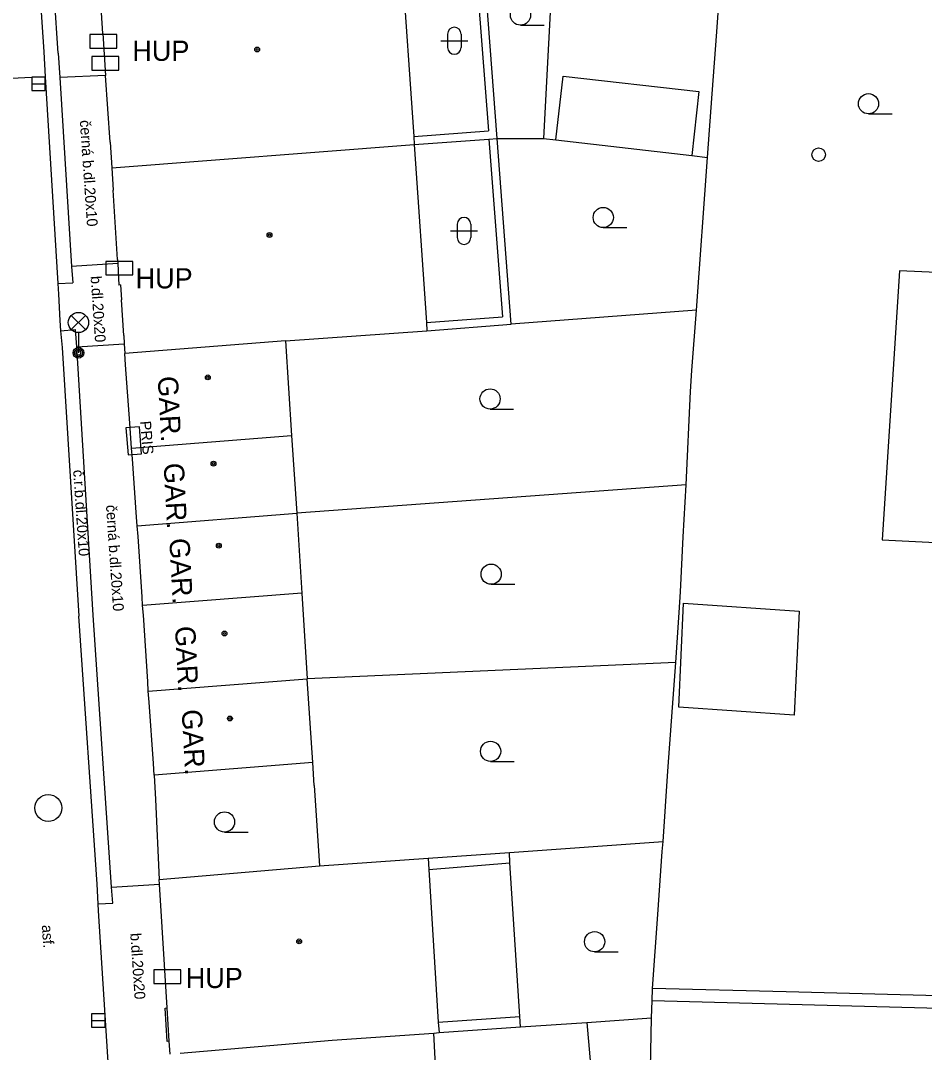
# Model space of a CAD drawing. Extents: x -596229 to -595156, y -1161237 to -1159376.
# Drawn here: x -595617.71 to -595584.19, y -1161008.44 to -1160970.18 of the extents above; entities that cross this region are included whole.
import ezdxf

# ---------------------------------------------------------------- set-up
doc = ezdxf.new("R2010")
doc.units = 0
for name, color, linetype in [('DOP - kresba z DSPS bez souradnic', 7, 'Continuous'), ('DOP - rozhrani ploch obecne', 7, 'Continuous'), ('Level 24', 7, 'Continuous'), ('Level 27', 7, 'Continuous'), ('Level 28', 7, 'Continuous'), ('Level 33', 7, 'Continuous'), ('Level 36', 7, 'Continuous'), ('Level 39', 7, 'Continuous'), ('TM - budovy zdene_ betonove - VP', 7, 'Continuous'), ('TM - komunikace - VP', 7, 'Continuous'), ('TM - letecke snimky - pomocna linie', 7, 'Continuous'), ('TM - plot drateny_ kovovy - VP', 7, 'Continuous'), ('TM - popis objektu', 7, 'Continuous'), ('TM - popis povrchu', 7, 'Continuous'), ('TM - rozhrani mezi zpev. plochami mezi sebou - VP', 7, 'Continuous'), ('TM - rozhrani ploch obecne - VP', 7, 'Continuous'), ('TM - vjezd na pozemek', 7, 'Continuous'), ('TM - vstup do budovy - zdene_ betonove', 7, 'Continuous')]:
    doc.layers.add(name, color=color, linetype=linetype)

msp = doc.modelspace()

# ---------------------------------------------------------------- linework, layer by layer
at = {"layer": 'DOP - kresba z DSPS bez souradnic'}
for points in [[(-595600.86, -1160967.71), (-595600.36, -1160974.27)], [(-595600.04, -1160974.55), (-595600.56, -1160967.69)], [(-595603.13, -1160974.47), (-595600.36, -1160974.27)], [(-595600.34, -1160974.57), (-595599.84, -1160981.16)], [(-595602.66, -1160981.38), (-595599.84, -1160981.16)], [(-595599.56, -1161001.42), (-595599.58, -1161001.03)], [(-595602.57, -1161001.66), (-595599.56, -1161001.42)], [(-595599.2, -1161007.12), (-595599.56, -1161001.42)], [(-595580.39, -1161006.91), (-595594.28, -1161006.53)], [(-595602.22, -1161007.32), (-595599.2, -1161007.12)], [(-595599.17, -1161007.5), (-595599.2, -1161007.12)]]:
    msp.add_lwpolyline(points, dxfattribs=at)
at = {"layer": 'DOP - rozhrani ploch obecne'}
for points in [[(-595597.94, -1160967.5), (-595598.32, -1160974.55)], [(-595591.89, -1160970.59), (-595591.79, -1160969.18)], [(-595592.06, -1160972.89), (-595591.89, -1160970.59)], [(-595592.23, -1160975.25), (-595592.06, -1160972.89)], [(-595603.11, -1160974.77), (-595600.34, -1160974.57)], [(-595600.34, -1160974.57), (-595600.04, -1160974.55)], [(-595600.04, -1160974.55), (-595598.32, -1160974.55)], [(-595599.52, -1160981.44), (-595600.04, -1160974.55)], [(-595598.32, -1160974.55), (-595597.86, -1160974.6)], [(-595597.86, -1160974.6), (-595592.82, -1160975.18)], [(-595592.82, -1160975.18), (-595592.23, -1160975.25)], [(-595592.64, -1160980.92), (-595592.23, -1160975.25)], [(-595592.64, -1160980.92), (-595599.52, -1160981.44)], [(-595592.81, -1160983.15), (-595592.64, -1160980.92)], [(-595602.64, -1160981.68), (-595599.52, -1160981.44)], [(-595592.86, -1160983.93), (-595592.81, -1160983.15)], [(-595593.03, -1160987.39), (-595592.86, -1160983.93)], [(-595593.03, -1160987.39), (-595607.47, -1160988.45)], [(-595593.13, -1160989.32), (-595593.03, -1160987.39)], [(-595593.23, -1160991.36), (-595593.13, -1160989.32)], [(-595593.28, -1160992.13), (-595593.23, -1160991.36)], [(-595593.41, -1160993.99), (-595593.28, -1160992.13)], [(-595593.41, -1160993.99), (-595607.08, -1160994.59)], [(-595593.53, -1160995.65), (-595593.41, -1160993.99)], [(-595593.7, -1160998.02), (-595593.53, -1160995.65)], [(-595593.88, -1161000.62), (-595593.7, -1160998.02)], [(-595599.58, -1161001.03), (-595593.88, -1161000.62)], [(-595593.91, -1161000.99), (-595593.88, -1161000.62)], [(-595602.6, -1161001.24), (-595599.58, -1161001.03)], [(-595594.07, -1161003.33), (-595593.91, -1161000.99)], [(-595594.27, -1161006.07), (-595594.07, -1161003.33)], [(-595594.28, -1161006.53), (-595594.27, -1161006.07)], [(-595589.31, -1161006.2), (-595594.27, -1161006.07)], [(-595580.37, -1161006.44), (-595589.31, -1161006.2)], [(-595594.31, -1161007.17), (-595594.28, -1161006.53)], [(-595596.71, -1161007.34), (-595594.31, -1161007.17)], [(-595594.38, -1161010.9), (-595594.31, -1161007.17)]]:
    msp.add_lwpolyline(points, dxfattribs=at)
at = {"layer": 'Level 24'}
for points in [[(-595615.147, -1160971.198), (-595614.147, -1160971.198), (-595614.147, -1160970.698), (-595615.147, -1160970.698)], [(-595615.068, -1160972.009), (-595614.068, -1160972.009), (-595614.068, -1160971.509), (-595615.068, -1160971.509)], [(-595614.548, -1160979.609), (-595613.548, -1160979.609), (-595613.548, -1160979.109), (-595614.548, -1160979.109)], [(-595613.808, -1160985.285), (-595613.725, -1160986.282), (-595613.226, -1160986.24), (-595613.309, -1160985.244)], [(-595612.768, -1161005.889), (-595611.768, -1161005.889), (-595611.768, -1161005.389), (-595612.768, -1161005.389)]]:
    msp.add_lwpolyline(points, close=True, dxfattribs=at)
at = {"layer": 'Level 27'}
for p, q in [((-595617.3, -1160972.52), (-595616.8, -1160972.52)), ((-595615.08, -1161007.26), (-595614.58, -1161007.26))]:
    msp.add_line(p, q, dxfattribs=at)
for points in [[(-595617.3, -1160972.77), (-595616.8, -1160972.77), (-595616.8, -1160972.27), (-595617.3, -1160972.27)], [(-595615.08, -1161007.51), (-595614.58, -1161007.51), (-595614.58, -1161007.01), (-595615.08, -1161007.01)]]:
    msp.add_lwpolyline(points, close=True, dxfattribs=at)
msp.add_circle((-595616.69, -1160999.38), 0.5, dxfattribs=at)
at = {"layer": 'Level 28'}
msp.add_circle((-595588.11, -1160975.15), 0.25, dxfattribs=at)
at = {"layer": 'Level 33'}
for p, q in [((-595615.835, -1160981.64), (-595615.305, -1160981.11)), ((-595615.835, -1160981.11), (-595615.305, -1160981.64)), ((-595615.57, -1160981.75), (-595615.57, -1160982.5))]:
    msp.add_line(p, q, dxfattribs=at)
for centre, radius in [((-595615.57, -1160981.375), 0.375), ((-595615.57, -1160982.5), 0.2), ((-595615.57, -1160982.5), 0.145), ((-595615.57, -1160982.5), 0.0876)]:
    msp.add_circle(centre, radius, dxfattribs=at)
at = {"layer": 'Level 36'}
for p, q in [((-595599.17, -1160970.345), (-595598.295, -1160970.345)), ((-595602.126, -1160970.926), (-595601.126, -1160970.926)), ((-595601.876, -1160970.676), (-595601.876, -1160971.176)), ((-595601.376, -1160970.676), (-595601.376, -1160971.176)), ((-595586.26, -1160973.635), (-595585.385, -1160973.635)), ((-595601.516, -1160977.726), (-595601.516, -1160978.226)), ((-595601.016, -1160977.726), (-595601.016, -1160978.226)), ((-595596.1, -1160977.855), (-595595.225, -1160977.855)), ((-595601.766, -1160977.976), (-595600.766, -1160977.976)), ((-595600.3, -1160984.585), (-595599.425, -1160984.585)), ((-595600.26, -1160991.085), (-595599.385, -1160991.085)), ((-595600.28, -1160997.655), (-595599.405, -1160997.655)), ((-595610.15, -1161000.275), (-595609.275, -1161000.275)), ((-595596.42, -1161004.715), (-595595.545, -1161004.715))]:
    msp.add_line(p, q, dxfattribs=at)
for centre in [(-595599.17, -1160969.97), (-595586.26, -1160973.26), (-595596.1, -1160977.48), (-595600.3, -1160984.21), (-595600.26, -1160990.71), (-595600.28, -1160997.28), (-595610.15, -1160999.9), (-595596.42, -1161004.34)]:
    msp.add_circle(centre, 0.375, dxfattribs=at)
for centre, start, end in [((-595601.626, -1160970.676), 0, 180), ((-595601.626, -1160971.176), 180, 0), ((-595601.266, -1160977.726), 0, 180), ((-595601.266, -1160978.226), 180, 0)]:
    msp.add_arc(centre, 0.25, start, end, dxfattribs=at)
at = {"layer": 'Level 39'}
for centre, radius in [((-595608.94, -1160971.25), 0.09), ((-595608.94, -1160971.25), 0.0398), ((-595608.48, -1160978.13), 0.09), ((-595608.48, -1160978.13), 0.0398), ((-595610.77, -1160983.41), 0.09), ((-595610.77, -1160983.41), 0.0398), ((-595610.56, -1160986.61), 0.09), ((-595610.56, -1160986.61), 0.0398), ((-595610.36, -1160989.65), 0.09), ((-595610.36, -1160989.65), 0.0398), ((-595610.15, -1160992.91), 0.09), ((-595610.15, -1160992.91), 0.0398), ((-595609.95, -1160996.06), 0.09), ((-595609.95, -1160996.06), 0.0398), ((-595607.38, -1161004.33), 0.09), ((-595607.38, -1161004.33), 0.0398)]:
    msp.add_circle(centre, radius, dxfattribs=at)
at = {"layer": 'TM - budovy zdene_ betonove - VP'}
for points in [[(-595603.58, -1160967.91), (-595603.13, -1160974.47)], [(-595614.66, -1160970.66), (-595614.56, -1160972.21)], [(-595603.13, -1160974.47), (-595603.11, -1160974.77)], [(-595614.39, -1160974.69), (-595614.33, -1160975.64)], [(-595614.33, -1160975.64), (-595603.11, -1160974.77)], [(-595603.11, -1160974.77), (-595602.66, -1160981.38)], [(-595614.33, -1160975.64), (-595614.28, -1160976.47)], [(-595614.12, -1160979.04), (-595614.11, -1160979.19)], [(-595614.11, -1160979.19), (-595614.07, -1160979.99)], [(-595585.11, -1160979.46), (-595585.75, -1160989.43)], [(-595573.5, -1160979.98), (-595585.11, -1160979.46)], [(-595614.01, -1160979.98), (-595614.07, -1160979.99)], [(-595614.01, -1160979.98), (-595613.97, -1160980.53)], [(-595607.89, -1160982.05), (-595602.64, -1160981.68)], [(-595602.66, -1160981.38), (-595602.64, -1160981.68)], [(-595613.89, -1160981.86), (-595613.87, -1160982.17)], [(-595607.89, -1160982.05), (-595613.85, -1160982.52)], [(-595607.89, -1160982.05), (-595607.66, -1160985.56)], [(-595613.87, -1160982.17), (-595613.85, -1160982.52)], [(-595613.82, -1160982.94), (-595613.85, -1160982.52)], [(-595613.6, -1160986.04), (-595613.66, -1160985.11)], [(-595613.6, -1160986.04), (-595607.66, -1160985.56)], [(-595607.66, -1160985.56), (-595607.47, -1160988.45)], [(-595613.57, -1160986.43), (-595613.6, -1160986.04)], [(-595613.39, -1160988.92), (-595613.41, -1160988.6)], [(-595613.39, -1160988.92), (-595607.47, -1160988.45)], [(-595607.47, -1160988.45), (-595607.28, -1160991.41)], [(-595613.36, -1160989.31), (-595613.39, -1160988.92)], [(-595585.75, -1160989.43), (-595574.14, -1160990.02)], [(-595613.19, -1160991.87), (-595613.21, -1160991.55)], [(-595607.28, -1160991.41), (-595613.19, -1160991.87)], [(-595607.28, -1160991.41), (-595607.08, -1160994.59)], [(-595613.16, -1160992.23), (-595613.19, -1160991.87)], [(-595612.98, -1160995.05), (-595613, -1160994.69)], [(-595612.98, -1160995.05), (-595607.08, -1160994.59)], [(-595606.88, -1160997.7), (-595607.08, -1160994.59)], [(-595612.95, -1160995.46), (-595612.98, -1160995.05)], [(-595612.76, -1160998.16), (-595612.79, -1160997.73)], [(-595606.88, -1160997.7), (-595612.76, -1160998.16)], [(-595606.63, -1161001.53), (-595602.6, -1161001.24)], [(-595602.6, -1161001.24), (-595602.57, -1161001.66)], [(-595612.57, -1161002.03), (-595606.63, -1161001.53)], [(-595602.57, -1161001.66), (-595602.22, -1161007.32)], [(-595612.56, -1161002.21), (-595612.57, -1161002.03)], [(-595612.28, -1161006.79), (-595612.56, -1161002.21)], [(-595602.22, -1161007.32), (-595602.19, -1161007.71)], [(-595599.17, -1161007.5), (-595596.71, -1161007.34)], [(-595596.71, -1161007.34), (-595596.4, -1161010.87)], [(-595606.16, -1161007.99), (-595602.39, -1161007.73)], [(-595602.39, -1161007.73), (-595602.19, -1161007.71)], [(-595602.2, -1161011.3), (-595602.39, -1161007.73)], [(-595602.19, -1161007.71), (-595599.17, -1161007.5)], [(-595612.17, -1161008.51), (-595612.2, -1161008.03)], [(-595611.79, -1161008.48), (-595606.16, -1161007.99)]]:
    msp.add_lwpolyline(points, dxfattribs=at)
at = {"layer": 'TM - komunikace - VP'}
for points in [[(-595617.38, -1160963.45), (-595616.86, -1160971.34), (-595616.81, -1160972.26)], [(-595616.81, -1160972.26), (-595616.37, -1160979.32), (-595616.33, -1160979.93)], [(-595616.33, -1160979.93), (-595616.31, -1160980.32), (-595616.26, -1160981.3), (-595616.23, -1160981.68)], [(-595616.23, -1160981.68), (-595616.17, -1160982.3), (-595615.55, -1160992.27)], [(-595614.84, -1161002.94), (-595614.88, -1161002.21), (-595615.55, -1160992.27)], [(-595614.43, -1161009.48), (-595614.44, -1161009.19), (-595614.82, -1161003.2), (-595614.84, -1161002.94)]]:
    msp.add_lwpolyline(points, dxfattribs=at)
at = {"layer": 'TM - letecke snimky - pomocna linie'}
for points in [[(-595597.86, -1160974.6), (-595597.59, -1160972.24), (-595592.55, -1160972.81), (-595592.82, -1160975.18)], [(-595588.83, -1160992.08), (-595589.02, -1160995.94), (-595593.3, -1160995.64), (-595593.12, -1160991.78), (-595588.83, -1160992.08)]]:
    msp.add_lwpolyline(points, dxfattribs=at)
at = {"layer": 'TM - plot drateny_ kovovy - VP'}
msp.add_lwpolyline([(-595612.71, -1160999.07), (-595612.57, -1161002.03)], dxfattribs=at)
at = {"layer": 'TM - rozhrani mezi zpev. plochami mezi sebou - VP'}
for points in [[(-595616.32, -1160971.39), (-595616.73, -1160965.22)], [(-595616.32, -1160971.39), (-595616.26, -1160972.29)], [(-595614.56, -1160972.21), (-595616.26, -1160972.29)], [(-595616.26, -1160972.29), (-595615.83, -1160979.3)], [(-595614.11, -1160979.19), (-595615.83, -1160979.3)], [(-595615.83, -1160979.3), (-595615.78, -1160979.9)], [(-595616.33, -1160979.93), (-595615.78, -1160979.9)], [(-595616.23, -1160981.68), (-595615.68, -1160981.63)], [(-595615.63, -1160982.28), (-595615.68, -1160981.63)], [(-595615.63, -1160982.28), (-595613.87, -1160982.17)], [(-595614.34, -1161002.32), (-595615.02, -1160992.23), (-595615.63, -1160982.28)], [(-595614.34, -1161002.32), (-595612.56, -1161002.21)], [(-595614.29, -1161002.91), (-595614.34, -1161002.32)], [(-595614.84, -1161002.94), (-595614.29, -1161002.91)]]:
    msp.add_lwpolyline(points, dxfattribs=at)
at = {"layer": 'TM - rozhrani ploch obecne - VP'}
for points in [[(-595616.81, -1160972.26), (-595618.82, -1160972.36), (-595620.81, -1160972.45)], [(-595606.82, -1160998.55), (-595606.88, -1160997.7)], [(-595606.82, -1160998.55), (-595606.63, -1161001.53)], [(-595612.2, -1161008.03), (-595612.28, -1161008.04), (-595612.35, -1161006.8), (-595612.28, -1161006.79)]]:
    msp.add_lwpolyline(points, dxfattribs=at)
at = {"layer": 'TM - vjezd na pozemek'}
msp.add_lwpolyline([(-595612.76, -1160998.16), (-595612.71, -1160999.07)], dxfattribs=at)
at = {"layer": 'TM - vstup do budovy - zdene_ betonove'}
for points in [[(-595614.66, -1160970.66), (-595614.75, -1160969.29)], [(-595614.39, -1160974.69), (-595614.56, -1160972.21)], [(-595614.12, -1160979.04), (-595614.28, -1160976.47)], [(-595613.89, -1160981.86), (-595613.97, -1160980.53)], [(-595613.66, -1160985.11), (-595613.82, -1160982.94)], [(-595613.41, -1160988.6), (-595613.57, -1160986.43)], [(-595613.21, -1160991.55), (-595613.36, -1160989.31)], [(-595613, -1160994.69), (-595613.16, -1160992.23)], [(-595612.79, -1160997.73), (-595612.95, -1160995.46)], [(-595612.2, -1161008.03), (-595612.28, -1161006.79)]]:
    msp.add_lwpolyline(points, dxfattribs=at)

# ---------------------------------------------------------------- texts
at = {"layer": 'TM - popis objektu'}
for p in [(-595613.57, -1160971.67), (-595613.45, -1160980.11), (-595611.59, -1161006.06)]:
    msp.add_text('HUP', height=0.75, dxfattribs=at).set_placement(p)
for s, height, rotation, p in [('GAR.', 0.75, 272.9931, (-595612.63, -1160983.38)), ('PRIS', 0.4, 274.7636, (-595613.28, -1160985.04)), ('GAR.', 0.75, 272.9931, (-595612.41, -1160986.6)), ('GAR.', 0.75, 272.9931, (-595612.2, -1160989.39)), ('GAR.', 0.75, 272.9931, (-595611.99, -1160992.65)), ('GAR.', 0.75, 272.9931, (-595611.74, -1160995.74))]:
    msp.add_text(s, height=height, rotation=rotation, dxfattribs=at).set_placement(p)
at = {"layer": 'TM - popis povrchu'}
for s, height, rotation, p in [('černá b.dl.20x10', 0.39998, 273.9204, (-595615.52, -1160973.88)), ('b.dl.20x20', 0.4, 273.9204, (-595615.12, -1160979.66)), ('č.r.b.dl.20x10', 0.39998, 273.9204, (-595615.77, -1160986.85)), ('černá b.dl.20x10', 0.39998, 273.9204, (-595614.55, -1160988.15)), ('asf.', 0.4, 273.9256, (-595616.93, -1161003.73)), ('b.dl.20x20', 0.4, 273.9204, (-595613.65, -1161004.03))]:
    msp.add_text(s, height=height, rotation=rotation, dxfattribs=at).set_placement(p)

doc.saveas('drawing.dxf')
